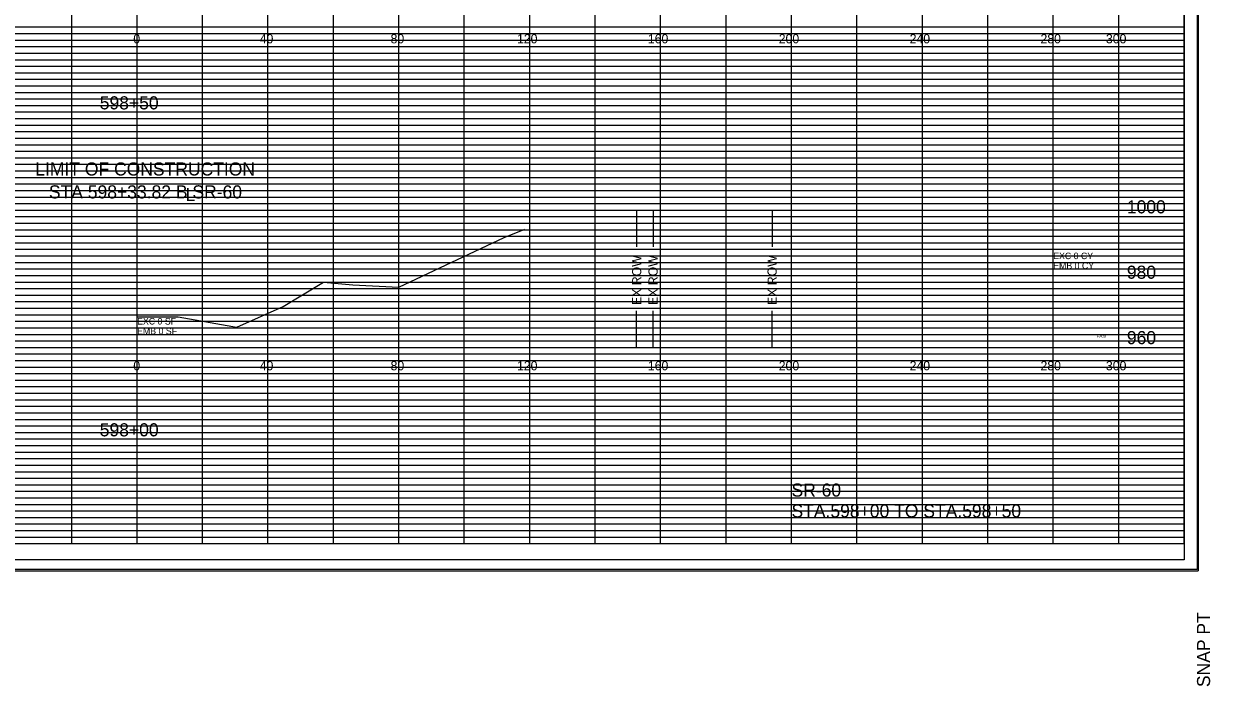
# Model space of a CAD drawing. Extents: x 2313580 to 2322968, y 282099 to 303247.
# Drawn here: x 2315584.2 to 2315946.9, y 287544 to 287746.7 of the extents above; entities that cross this region are included whole.
import ezdxf

# ---------------------------------------------------------------- set-up
doc = ezdxf.new("R2010")
doc.units = 0
for name, color, linetype in [('DESIGN - EARTHWORK - Excavation Limit Lines', 7, 'Continuous'), ('DESIGN - SHEET - Corner Text', 7, 'Continuous'), ('DESIGN - SHEET - Light Grid', 7, 'Continuous'), ('DESIGN - SHEET - Linework', 7, 'Continuous'), ('DESIGN - SHEET - Plot Shape', 7, 'Continuous'), ('DESIGN - TYPICAL - Text', 7, 'Continuous'), ('Prop_ CL text', 7, 'Continuous'), ('SURVEY - GROUND - Top of Ground', 7, 'Continuous'), ('SURVEY - PROPERTY - ROW Lines Text', 7, 'Continuous')]:
    doc.layers.add(name, color=color, linetype=linetype)

msp = doc.modelspace()

# ---------------------------------------------------------------- linework, layer by layer
at = {"layer": 'DESIGN - SHEET - Light Grid'}
for p, q in [((2315458.88, 287745.67), (2315618.88, 287745.67)), ((2315618.88, 287745.67), (2315778.88, 287745.67)), ((2315778.88, 287745.67), (2315938.88, 287745.67)), ((2315458.88, 287743.67), (2315618.88, 287743.67)), ((2315458.88, 287741.67), (2315618.88, 287741.67)), ((2315618.88, 287743.67), (2315778.88, 287743.67)), ((2315618.88, 287741.67), (2315778.88, 287741.67)), ((2315778.88, 287743.67), (2315938.88, 287743.67)), ((2315778.88, 287741.67), (2315938.88, 287741.67)), ((2315458.88, 287739.67), (2315618.88, 287739.67)), ((2315458.88, 287737.67), (2315618.88, 287737.67)), ((2315618.88, 287739.67), (2315778.88, 287739.67)), ((2315618.88, 287737.67), (2315778.88, 287737.67)), ((2315778.88, 287739.67), (2315938.88, 287739.67)), ((2315778.88, 287737.67), (2315938.88, 287737.67)), ((2315458.88, 287735.67), (2315618.88, 287735.67)), ((2315458.88, 287733.67), (2315618.88, 287733.67)), ((2315618.88, 287735.67), (2315778.88, 287735.67)), ((2315618.88, 287733.67), (2315778.88, 287733.67)), ((2315778.88, 287735.67), (2315938.88, 287735.67)), ((2315778.88, 287733.67), (2315938.88, 287733.67)), ((2315458.88, 287731.67), (2315618.88, 287731.67)), ((2315618.88, 287731.67), (2315778.88, 287731.67)), ((2315778.88, 287731.67), (2315938.88, 287731.67)), ((2315458.88, 287729.67), (2315618.88, 287729.67)), ((2315618.88, 287729.67), (2315778.88, 287729.67)), ((2315778.88, 287729.67), (2315938.88, 287729.67)), ((2315458.88, 287725.67), (2315618.88, 287725.67)), ((2315458.88, 287723.67), (2315618.88, 287723.67)), ((2315618.88, 287725.67), (2315778.88, 287725.67)), ((2315618.88, 287723.67), (2315778.88, 287723.67)), ((2315778.88, 287725.67), (2315938.88, 287725.67)), ((2315778.88, 287723.67), (2315938.88, 287723.67)), ((2315458.88, 287721.67), (2315618.88, 287721.67)), ((2315458.88, 287719.67), (2315618.88, 287719.67)), ((2315618.88, 287721.67), (2315778.88, 287721.67)), ((2315618.88, 287719.67), (2315778.88, 287719.67)), ((2315778.88, 287721.67), (2315938.88, 287721.67)), ((2315778.88, 287719.67), (2315938.88, 287719.67)), ((2315458.88, 287717.67), (2315618.88, 287717.67)), ((2315458.88, 287715.67), (2315618.88, 287715.67)), ((2315618.88, 287717.67), (2315778.88, 287717.67)), ((2315618.88, 287715.67), (2315778.88, 287715.67)), ((2315778.88, 287717.67), (2315938.88, 287717.67)), ((2315778.88, 287715.67), (2315938.88, 287715.67)), ((2315458.88, 287713.67), (2315618.88, 287713.67)), ((2315618.88, 287713.67), (2315778.88, 287713.67)), ((2315778.88, 287713.67), (2315938.88, 287713.67)), ((2315458.88, 287711.67), (2315618.88, 287711.67)), ((2315458.88, 287709.67), (2315618.88, 287709.67)), ((2315618.88, 287711.67), (2315778.88, 287711.67)), ((2315618.88, 287709.67), (2315778.88, 287709.67)), ((2315778.88, 287711.67), (2315938.88, 287711.67)), ((2315778.88, 287709.67), (2315938.88, 287709.67)), ((2315458.88, 287705.67), (2315618.88, 287705.67)), ((2315618.88, 287705.67), (2315778.88, 287705.67)), ((2315778.88, 287705.67), (2315938.88, 287705.67)), ((2315458.88, 287703.67), (2315618.88, 287703.67)), ((2315458.88, 287701.67), (2315618.88, 287701.67)), ((2315618.88, 287703.67), (2315778.88, 287703.67)), ((2315618.88, 287701.67), (2315778.88, 287701.67)), ((2315778.88, 287703.67), (2315938.88, 287703.67)), ((2315778.88, 287701.67), (2315938.88, 287701.67)), ((2315458.88, 287699.67), (2315618.88, 287699.67)), ((2315458.88, 287697.67), (2315618.88, 287697.67)), ((2315618.88, 287699.67), (2315778.88, 287699.67)), ((2315618.88, 287697.67), (2315778.88, 287697.67)), ((2315778.88, 287699.67), (2315938.88, 287699.67)), ((2315778.88, 287697.67), (2315938.88, 287697.67)), ((2315458.88, 287695.67), (2315618.88, 287695.67)), ((2315458.88, 287693.67), (2315618.88, 287693.67)), ((2315618.88, 287695.67), (2315778.88, 287695.67)), ((2315618.88, 287693.67), (2315778.88, 287693.67)), ((2315778.88, 287695.67), (2315938.88, 287695.67)), ((2315778.88, 287693.67), (2315938.88, 287693.67)), ((2315458.88, 287691.67), (2315618.88, 287691.67)), ((2315618.88, 287691.67), (2315778.88, 287691.67)), ((2315778.88, 287691.67), (2315938.88, 287691.67)), ((2315458.88, 287689.67), (2315618.88, 287689.67)), ((2315618.88, 287689.67), (2315778.88, 287689.67)), ((2315778.88, 287689.67), (2315938.88, 287689.67)), ((2315458.88, 287685.67), (2315618.88, 287685.67)), ((2315458.88, 287683.67), (2315618.88, 287683.67)), ((2315618.88, 287685.67), (2315778.88, 287685.67)), ((2315618.88, 287683.67), (2315778.88, 287683.67)), ((2315778.88, 287685.67), (2315938.88, 287685.67)), ((2315778.88, 287683.67), (2315938.88, 287683.67)), ((2315458.88, 287681.67), (2315618.88, 287681.67)), ((2315458.88, 287679.67), (2315618.88, 287679.67)), ((2315618.88, 287681.67), (2315778.88, 287681.67)), ((2315618.88, 287679.67), (2315778.88, 287679.67)), ((2315778.88, 287681.67), (2315938.88, 287681.67)), ((2315778.88, 287679.67), (2315938.88, 287679.67)), ((2315458.88, 287677.67), (2315618.88, 287677.67)), ((2315458.88, 287675.67), (2315618.88, 287675.67)), ((2315618.88, 287677.67), (2315778.88, 287677.67)), ((2315618.88, 287675.67), (2315778.88, 287675.67)), ((2315778.88, 287677.67), (2315938.88, 287677.67)), ((2315778.88, 287675.67), (2315938.88, 287675.67)), ((2315458.88, 287673.67), (2315618.88, 287673.67)), ((2315618.88, 287673.67), (2315778.88, 287673.67)), ((2315778.88, 287673.67), (2315938.88, 287673.67)), ((2315458.88, 287671.67), (2315618.88, 287671.67)), ((2315458.88, 287669.67), (2315618.88, 287669.67)), ((2315618.88, 287671.67), (2315778.88, 287671.67)), ((2315618.88, 287669.67), (2315778.88, 287669.67)), ((2315778.88, 287671.67), (2315938.88, 287671.67)), ((2315778.88, 287669.67), (2315938.88, 287669.67)), ((2315458.88, 287665.67), (2315618.88, 287665.67)), ((2315618.88, 287665.67), (2315778.88, 287665.67)), ((2315778.88, 287665.67), (2315938.88, 287665.67)), ((2315458.88, 287663.67), (2315618.88, 287663.67)), ((2315458.88, 287661.67), (2315618.88, 287661.67)), ((2315618.88, 287663.67), (2315778.88, 287663.67)), ((2315618.88, 287661.67), (2315778.88, 287661.67)), ((2315778.88, 287663.67), (2315938.88, 287663.67)), ((2315778.88, 287661.67), (2315938.88, 287661.67)), ((2315458.88, 287659.67), (2315618.88, 287659.67)), ((2315458.88, 287657.67), (2315618.88, 287657.67)), ((2315618.88, 287659.67), (2315778.88, 287659.67)), ((2315618.88, 287657.67), (2315778.88, 287657.67)), ((2315778.88, 287659.67), (2315938.88, 287659.67)), ((2315778.88, 287657.67), (2315938.88, 287657.67)), ((2315458.88, 287655.67), (2315618.88, 287655.67)), ((2315618.88, 287655.67), (2315778.88, 287655.67)), ((2315778.88, 287655.67), (2315938.88, 287655.67)), ((2315458.88, 287653.67), (2315618.88, 287653.67)), ((2315458.88, 287651.67), (2315618.88, 287651.67)), ((2315618.88, 287653.67), (2315778.88, 287653.67)), ((2315618.88, 287651.67), (2315778.88, 287651.67)), ((2315778.88, 287653.67), (2315938.88, 287653.67)), ((2315778.88, 287651.67), (2315938.88, 287651.67)), ((2315458.88, 287649.67), (2315618.88, 287649.67)), ((2315618.88, 287649.67), (2315778.88, 287649.67)), ((2315778.88, 287649.67), (2315938.88, 287649.67)), ((2315458.88, 287645.67), (2315618.88, 287645.67)), ((2315458.88, 287643.67), (2315618.88, 287643.67)), ((2315618.88, 287645.67), (2315778.88, 287645.67)), ((2315618.88, 287643.67), (2315778.88, 287643.67)), ((2315778.88, 287645.67), (2315938.88, 287645.67)), ((2315778.88, 287643.67), (2315938.88, 287643.67)), ((2315458.88, 287641.67), (2315618.88, 287641.67)), ((2315458.88, 287639.67), (2315618.88, 287639.67)), ((2315618.88, 287641.67), (2315778.88, 287641.67)), ((2315618.88, 287639.67), (2315778.88, 287639.67)), ((2315778.88, 287641.67), (2315938.88, 287641.67)), ((2315778.88, 287639.67), (2315938.88, 287639.67)), ((2315458.88, 287637.67), (2315618.88, 287637.67)), ((2315458.88, 287635.67), (2315618.88, 287635.67)), ((2315618.88, 287637.67), (2315778.88, 287637.67)), ((2315618.88, 287635.67), (2315778.88, 287635.67)), ((2315778.88, 287637.67), (2315938.88, 287637.67)), ((2315778.88, 287635.67), (2315938.88, 287635.67)), ((2315458.88, 287633.67), (2315618.88, 287633.67)), ((2315618.88, 287633.67), (2315778.88, 287633.67)), ((2315778.88, 287633.67), (2315938.88, 287633.67)), ((2315458.88, 287631.67), (2315618.88, 287631.67)), ((2315458.88, 287629.67), (2315618.88, 287629.67)), ((2315618.88, 287631.67), (2315778.88, 287631.67)), ((2315618.88, 287629.67), (2315778.88, 287629.67)), ((2315778.88, 287631.67), (2315938.88, 287631.67)), ((2315778.88, 287629.67), (2315938.88, 287629.67)), ((2315458.88, 287625.67), (2315618.88, 287625.67)), ((2315618.88, 287625.67), (2315778.88, 287625.67)), ((2315778.88, 287625.67), (2315938.88, 287625.67)), ((2315458.88, 287623.67), (2315618.88, 287623.67)), ((2315458.88, 287621.67), (2315618.88, 287621.67)), ((2315618.88, 287623.67), (2315778.88, 287623.67)), ((2315618.88, 287621.67), (2315778.88, 287621.67)), ((2315778.88, 287623.67), (2315938.88, 287623.67)), ((2315778.88, 287621.67), (2315938.88, 287621.67)), ((2315458.88, 287619.67), (2315618.88, 287619.67)), ((2315458.88, 287617.67), (2315618.88, 287617.67)), ((2315618.88, 287619.67), (2315778.88, 287619.67)), ((2315618.88, 287617.67), (2315778.88, 287617.67)), ((2315778.88, 287619.67), (2315938.88, 287619.67)), ((2315778.88, 287617.67), (2315938.88, 287617.67)), ((2315458.88, 287615.67), (2315618.88, 287615.67)), ((2315618.88, 287615.67), (2315778.88, 287615.67)), ((2315778.88, 287615.67), (2315938.88, 287615.67)), ((2315458.88, 287613.67), (2315618.88, 287613.67)), ((2315458.88, 287611.67), (2315618.88, 287611.67)), ((2315618.88, 287613.67), (2315778.88, 287613.67)), ((2315618.88, 287611.67), (2315778.88, 287611.67)), ((2315778.88, 287613.67), (2315938.88, 287613.67)), ((2315778.88, 287611.67), (2315938.88, 287611.67)), ((2315458.88, 287609.67), (2315618.88, 287609.67)), ((2315618.88, 287609.67), (2315778.88, 287609.67)), ((2315778.88, 287609.67), (2315938.88, 287609.67)), ((2315458.88, 287605.67), (2315618.88, 287605.67)), ((2315458.88, 287603.67), (2315618.88, 287603.67)), ((2315618.88, 287605.67), (2315778.88, 287605.67)), ((2315618.88, 287603.67), (2315778.88, 287603.67)), ((2315778.88, 287605.67), (2315938.88, 287605.67)), ((2315778.88, 287603.67), (2315938.88, 287603.67)), ((2315458.88, 287601.67), (2315618.88, 287601.67)), ((2315458.88, 287599.67), (2315618.88, 287599.67)), ((2315618.88, 287601.67), (2315778.88, 287601.67)), ((2315618.88, 287599.67), (2315778.88, 287599.67)), ((2315778.88, 287601.67), (2315938.88, 287601.67)), ((2315778.88, 287599.67), (2315938.88, 287599.67)), ((2315458.88, 287597.67), (2315618.88, 287597.67)), ((2315618.88, 287597.67), (2315778.88, 287597.67)), ((2315778.88, 287597.67), (2315938.88, 287597.67)), ((2315458.88, 287595.67), (2315618.88, 287595.67)), ((2315458.88, 287593.67), (2315618.88, 287593.67)), ((2315618.88, 287595.67), (2315778.88, 287595.67)), ((2315618.88, 287593.67), (2315778.88, 287593.67)), ((2315778.88, 287595.67), (2315938.88, 287595.67)), ((2315778.88, 287593.67), (2315938.88, 287593.67)), ((2315458.88, 287591.67), (2315618.88, 287591.67)), ((2315458.88, 287589.67), (2315618.88, 287589.67)), ((2315618.88, 287591.67), (2315778.88, 287591.67)), ((2315618.88, 287589.67), (2315778.88, 287589.67)), ((2315778.88, 287591.67), (2315938.88, 287591.67)), ((2315778.88, 287589.67), (2315938.88, 287589.67))]:
    msp.add_line(p, q, dxfattribs=at)
at = {"layer": 'DESIGN - SHEET - Linework'}
for p, q in [((2315943.22, 288015.95), (2315943.22, 287579.39)), ((2315598.88, 287587.67), (2315598.88, 288007.67)), ((2315618.88, 287587.67), (2315618.88, 288007.67)), ((2315638.88, 287587.67), (2315638.88, 288007.67)), ((2315658.88, 287587.67), (2315658.88, 288007.67)), ((2315678.88, 287587.67), (2315678.88, 288007.67)), ((2315698.88, 287587.67), (2315698.88, 288007.67)), ((2315718.88, 287587.67), (2315718.88, 288007.67)), ((2315738.88, 287587.67), (2315738.88, 288007.67)), ((2315758.88, 287587.67), (2315758.88, 288007.67)), ((2315778.88, 287587.67), (2315778.88, 288007.67)), ((2315798.88, 287587.67), (2315798.88, 288007.67)), ((2315818.88, 287587.67), (2315818.88, 288007.67)), ((2315838.88, 287587.67), (2315838.88, 288007.67)), ((2315858.88, 287587.67), (2315858.88, 287987.67)), ((2315878.88, 287587.67), (2315878.88, 287987.67)), ((2315898.88, 287587.67), (2315898.88, 287987.67)), ((2315918.88, 287587.67), (2315918.88, 287987.67)), ((2315298.88, 287727.67), (2315938.88, 287727.67)), ((2315298.88, 287707.67), (2315938.88, 287707.67)), ((2315298.88, 287687.67), (2315938.88, 287687.67)), ((2315298.88, 287667.67), (2315938.88, 287667.67)), ((2315298.88, 287647.67), (2315938.88, 287647.67)), ((2315298.88, 287627.67), (2315938.88, 287627.67)), ((2315298.88, 287607.67), (2315938.88, 287607.67)), ((2315262.42, 287579.39), (2315943.22, 287579.39))]:
    msp.add_line(p, q, dxfattribs=at)
msp.add_lwpolyline([(2315298.88, 288007.67), (2315298.88, 287587.67), (2315938.88, 287587.67), (2315938.88, 288007.67), (2315298.88, 288007.67)], dxfattribs=at)
at = {"layer": 'DESIGN - SHEET - Plot Shape'}
for points in [[(2315262.82, 288015.55), (2315942.82, 288015.55), (2315942.82, 287579.79), (2315262.82, 287579.79)], [(2315281.88, 288007.67), (2315938.88, 288007.67), (2315938.88, 287582.67), (2315281.88, 287582.67)]]:
    msp.add_lwpolyline(points, close=True, dxfattribs=at)
at = {"layer": 'SURVEY - GROUND - Top of Ground'}
msp.add_lwpolyline([(2315618.74, 287657.05), (2315622.14, 287657.04), (2315631.42, 287657.06), (2315646.37, 287654.39), (2315649.27, 287653.84), (2315649.38, 287653.91), (2315663.49, 287660.15), (2315675.85, 287667.65), (2315684.84, 287666.79), (2315698.82, 287666.08), (2315731.11, 287681.24), (2315737.33, 287683.88)], dxfattribs=at)
at = {"layer": 'SURVEY - PROPERTY - ROW Lines Text'}
for p, q in [((2315771.56, 287689.67), (2315771.56, 287678.47)), ((2315776.57, 287689.67), (2315776.57, 287678.47)), ((2315812.96, 287689.67), (2315812.96, 287678.47)), ((2315771.56, 287647.67), (2315771.56, 287658.87)), ((2315776.57, 287647.67), (2315776.57, 287658.87)), ((2315812.96, 287647.67), (2315812.96, 287658.87))]:
    msp.add_line(p, q, dxfattribs=at)

# ---------------------------------------------------------------- texts
at = {"layer": 'DESIGN - EARTHWORK - Excavation Limit Lines'}
for s, p in [('EXC 0 CY', (2315898.88, 287674.67)), ('EMB 0 CY', (2315898.88, 287671.67)), ('EXC 0 SF', (2315618.88, 287654.67)), ('EMB 0 SF', (2315618.88, 287651.67))]:
    msp.add_text(s, height=2, dxfattribs=at).set_placement(p)
at = {"layer": 'DESIGN - SHEET - Corner Text'}
msp.add_text('SNAP PT  ', height=4, rotation=90, dxfattribs=at).set_placement((2315946.82, 287543.79))
at = {"layer": 'DESIGN - TYPICAL - Text'}
for s, height, p in [('0', 2.8, (2315617.72, 287740.67)), ('40', 2.8, (2315656.35, 287740.67)), ('80', 2.8, (2315696.35, 287740.67)), ('120', 2.8, (2315734.99, 287740.67)), ('160', 2.8, (2315774.99, 287740.67)), ('200', 2.8, (2315814.99, 287740.67)), ('240', 2.8, (2315854.99, 287740.67)), ('280', 2.8, (2315894.99, 287740.67)), ('300', 2.8, (2315914.99, 287740.67)), ('598+50', 4, (2315607.46, 287720.47)), ('LIMIT OF CONSTRUCTION', 4, (2315587.76, 287700.24)), ('STA 598+33.82 B SR-60', 4, (2315591.92, 287693.24)), ('L', 4, (2315633.66, 287692.46)), ('1000', 4, (2315921.38, 287688.67)), ('980', 4, (2315921.38, 287668.67)), ('960', 4, (2315921.38, 287648.67)), ('0', 2.8, (2315617.72, 287640.67)), ('40', 2.8, (2315656.35, 287640.67)), ('80', 2.8, (2315696.35, 287640.67)), ('120', 2.8, (2315734.99, 287640.67)), ('160', 2.8, (2315774.99, 287640.67)), ('200', 2.8, (2315814.99, 287640.67)), ('240', 2.8, (2315854.99, 287640.67)), ('280', 2.8, (2315894.99, 287640.67)), ('300', 2.8, (2315914.99, 287640.67)), ('598+00', 4, (2315607.46, 287620.47)), ('SR-60', 4, (2315818.88, 287602.05)), ('STA.598+00 TO STA.598+50', 4, (2315818.88, 287595.67))]:
    msp.add_text(s, height=height, dxfattribs=at).set_placement(p)
at = {"layer": 'Prop_ CL text'}
msp.add_text('FA:0', height=1, dxfattribs=at).set_placement((2315912.12, 287650.67))
at = {"layer": 'SURVEY - PROPERTY - ROW Lines Text'}
for p in [(2315772.96, 287660.67), (2315777.97, 287660.67), (2315814.36, 287660.67)]:
    msp.add_text('EX ROW', height=2.8, rotation=90, dxfattribs=at).set_placement(p)

doc.saveas('drawing.dxf')
